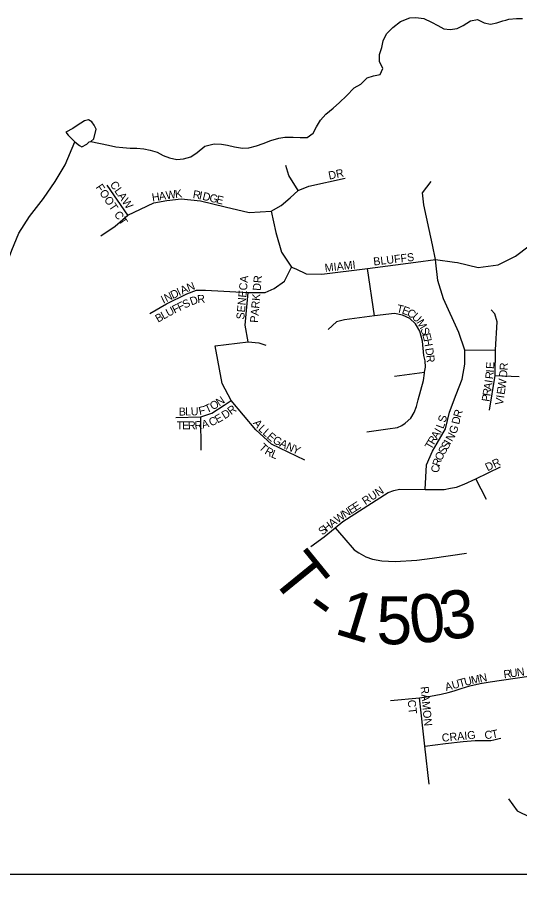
# Model space of a CAD drawing. Extents: x 0 to 34, y -4 to 22.
# Drawn here: x 4.141 to 4.559, y 15.668 to 16.395 of the extents above; entities that cross this region are included whole.
import ezdxf

# ---------------------------------------------------------------- set-up
doc = ezdxf.new("R2010")
doc.units = 0
for name, color, linetype in [('GM_X_Minor_Lake', 7, 'Continuous'), ('GM_X_Minor_River', 7, 'Continuous'), ('GM_X_Township', 7, 'Continuous'), ('GM_X_Township_Road', 7, 'Continuous'), ('GM_X_Township_Road_Text', 7, 'Continuous'), ('GM_X_Township_Subdivision', 7, 'Continuous'), ('GM_X_Township_Subdivision_Text', 7, 'Continuous'), ('SH_Text', 7, 'Continuous')]:
    doc.layers.add(name, color=color, linetype=linetype)

msp = doc.modelspace()

# ---------------------------------------------------------------- linework, layer by layer
at = {"layer": 'GM_X_Minor_Lake'}
for points in [[(4.20467, 16.29341), (4.20649, 16.30139), (4.20497, 16.3049), (4.2029, 16.30762), (4.20027, 16.30929), (4.19703, 16.3083), (4.19077, 16.30445), (4.18723, 16.30213), (4.18127, 16.29908), (4.18334, 16.29662), (4.18647, 16.29333), (4.18882, 16.29087)], [(4.18882, 16.29087), (4.19275, 16.28783), (4.1946, 16.28671), (4.19894, 16.28901), (4.20078, 16.29088), (4.20231, 16.29119), (4.20467, 16.29341)]]:
    msp.add_lwpolyline(points, dxfattribs=at)
at = {"layer": 'GM_X_Minor_River'}
for points in [[(4.20231, 16.29119), (4.21682, 16.2882), (4.22295, 16.28676), (4.22883, 16.28614), (4.23497, 16.28577), (4.24059, 16.28568), (4.24619, 16.28506), (4.25153, 16.2839), (4.25738, 16.28221), (4.26242, 16.27945), (4.26773, 16.2775), (4.27387, 16.27633), (4.27923, 16.27678), (4.28541, 16.27855), (4.29081, 16.28194), (4.29705, 16.28719), (4.30485, 16.2892), (4.311, 16.2891), (4.31606, 16.28822), (4.32192, 16.28679), (4.32832, 16.28562), (4.33368, 16.2858), (4.34013, 16.28757), (4.34578, 16.28962), (4.35197, 16.29192), (4.35869, 16.29396), (4.36378, 16.29468), (4.37074, 16.29483), (4.37635, 16.29448), (4.38224, 16.29465), (4.38738, 16.29804), (4.39014, 16.30335), (4.39345, 16.30891), (4.39781, 16.31392), (4.40405, 16.3189), (4.40921, 16.32363), (4.41492, 16.32915), (4.42145, 16.336), (4.42685, 16.33885), (4.43229, 16.34411), (4.4374, 16.3459), (4.44303, 16.34688), (4.44526, 16.35192), (4.44242, 16.35785), (4.44252, 16.36373), (4.44449, 16.36958), (4.44565, 16.37517), (4.44842, 16.38074), (4.45359, 16.38601), (4.4601, 16.39125), (4.46763, 16.39407), (4.47272, 16.39452), (4.4794, 16.39362), (4.48576, 16.39057), (4.49107, 16.38782), (4.4961, 16.38506), (4.50144, 16.38444), (4.50708, 16.38542), (4.5122, 16.38775), (4.51815, 16.39166), (4.52405, 16.3929), (4.52963, 16.39014), (4.53496, 16.38899), (4.54005, 16.38998), (4.54517, 16.39176), (4.54767, 16.39238)], [(4.54767, 16.39238), (4.55027, 16.39302), (4.55643, 16.39372), (4.56152, 16.39364)], [(4.01324, 16.10035), (4.02484, 16.10362), (4.03821, 16.11217), (4.05159, 16.11938), (4.0663, 16.12927), (4.07968, 16.13488), (4.09386, 16.14477), (4.10744, 16.15814), (4.1207, 16.17257), (4.13104, 16.18647), (4.13635, 16.20063), (4.14218, 16.2148), (4.1512, 16.22869), (4.16286, 16.24366), (4.17241, 16.25782), (4.1809, 16.27172), (4.18882, 16.29087)]]:
    msp.add_lwpolyline(points, dxfattribs=at)
at = {"layer": 'GM_X_Township'}
msp.add_lwpolyline([(4.07229, 15.68118), (5.52856, 15.68118)], dxfattribs=at)
at = {"layer": 'GM_X_Township_Road'}
for points in [[(4.45504, 16.0958), (4.48008, 16.09904)], [(4.40567, 15.96935), (4.41284, 15.96107), (4.42139, 15.95114), (4.42525, 15.94865), (4.43119, 15.94521), (4.43671, 15.94327), (4.44457, 15.94189), (4.45547, 15.94134), (4.47368, 15.94245), (4.48637, 15.9441), (4.51493, 15.94824)]]:
    msp.add_lwpolyline(points, dxfattribs=at)
at = {"layer": 'GM_X_Township_Subdivision'}
for points in [[(4.37465, 16.25049), (4.36697, 16.26284), (4.3645, 16.27134)], [(4.21062, 16.21264), (4.22242, 16.2206), (4.23312, 16.22993), (4.24354, 16.23486), (4.25451, 16.24007), (4.26548, 16.24199), (4.27728, 16.24336), (4.29346, 16.24172), (4.31403, 16.23678), (4.33406, 16.23212), (4.35243, 16.23321), (4.36066, 16.23788), (4.36807, 16.24419), (4.37465, 16.25049), (4.3837, 16.25406), (4.41388, 16.26064)], [(4.23312, 16.22993), (4.21584, 16.25489)], [(4.48382, 16.21796), (4.47943, 16.23856), (4.47833, 16.24844), (4.48546, 16.25776)], [(4.35243, 16.23321), (4.35627, 16.21538), (4.36094, 16.19893), (4.36917, 16.18658), (4.37273, 16.18521), (4.38151, 16.1811), (4.3944, 16.18083), (4.4326, 16.18537), (4.47287, 16.19085)], [(4.48945, 16.19005), (4.48914, 16.19307), (4.48656, 16.2051), (4.48382, 16.21796)], [(4.50499, 16.19078), (4.50741, 16.19042), (4.52469, 16.18631), (4.54115, 16.1885), (4.55568, 16.19564), (4.5672, 16.20441), (4.57626, 16.20825), (4.58805, 16.20825), (4.61566, 16.20669)], [(4.47287, 16.19085), (4.48914, 16.19307), (4.50499, 16.19078)], [(4.4805, 16.0015), (4.48162, 16.02187), (4.48656, 16.03339), (4.4904, 16.03997), (4.49753, 16.05204), (4.50083, 16.06576), (4.50631, 16.08057), (4.51125, 16.09319), (4.51344, 16.1058), (4.51344, 16.11733), (4.5085, 16.13214), (4.49589, 16.16011), (4.49095, 16.17548), (4.48945, 16.19005)], [(4.25122, 16.14791), (4.26521, 16.15614), (4.28221, 16.16437), (4.29017, 16.16738), (4.29757, 16.16738), (4.33323, 16.16546), (4.34722, 16.16546), (4.3549, 16.16876), (4.3634, 16.17479), (4.36917, 16.18658)], [(4.43843, 16.14606), (4.4326, 16.18537)], [(4.33323, 16.12432), (4.33077, 16.13831), (4.33323, 16.16546)], [(4.4319, 16.04932), (4.44933, 16.05178), (4.45741, 16.05306), (4.46095, 16.05464), (4.46391, 16.05661), (4.46844, 16.06074), (4.47149, 16.06557), (4.47326, 16.07039), (4.47474, 16.07601), (4.47917, 16.09206), (4.47996, 16.09827), (4.48008, 16.09904), (4.48075, 16.10339), (4.48046, 16.10851), (4.47947, 16.11305), (4.47833, 16.12487), (4.47614, 16.13337), (4.47244, 16.1394), (4.46764, 16.1438), (4.46174, 16.14654), (4.45489, 16.14802), (4.43843, 16.14606), (4.41322, 16.14262), (4.40683, 16.14098), (4.39975, 16.13461)], [(4.53402, 16.06741), (4.53868, 16.09634), (4.53909, 16.1176), (4.54032, 16.14105), (4.5384, 16.14763), (4.53539, 16.15106)], [(4.38041, 16.02585), (4.35271, 16.03902), (4.33954, 16.05108), (4.31897, 16.07549), (4.31156, 16.08976), (4.30578, 16.121), (4.33323, 16.12432)], [(4.33323, 16.12432), (4.34201, 16.1235), (4.34777, 16.12158)], [(4.51344, 16.11733), (4.53909, 16.1176)], [(4.53868, 16.09634), (4.5587, 16.09538)], [(4.27302, 16.06137), (4.29387, 16.06192), (4.30292, 16.06493), (4.31321, 16.07166), (4.31897, 16.07549)], [(4.29401, 16.03408), (4.29387, 16.06192)], [(4.38539, 15.9539), (4.39656, 15.9619), (4.40567, 15.96935), (4.41201, 15.97473), (4.44981, 15.99883), (4.45455, 16.00066), (4.45913, 16.00157), (4.4805, 16.0015), (4.49624, 16.00149), (4.50162, 16.00239), (4.50652, 16.00346), (4.51287, 16.00572), (4.52257, 16.01014), (4.54317, 16.02014)], [(4.53147, 15.99311), (4.52257, 16.01014)], [(4.4517, 15.82562), (4.47566, 15.82801), (4.48482, 15.82921), (4.49373, 15.83085), (4.49965, 15.83229), (4.50478, 15.83384), (4.51051, 15.83578), (4.51768, 15.83777), (4.52624, 15.83996), (4.53461, 15.84116), (4.56668, 15.84594), (4.57763, 15.84693), (4.58719, 15.84753), (4.59416, 15.84753), (4.60113, 15.84773), (4.61747, 15.84633), (4.62217, 15.84609)], [(4.48377, 15.75606), (4.48021, 15.78763), (4.47566, 15.82801)], [(4.48021, 15.78763), (4.49742, 15.78992), (4.51205, 15.79161), (4.52201, 15.79231), (4.53068, 15.79231), (4.53526, 15.79241), (4.53765, 15.79281), (4.54223, 15.794), (4.54343, 15.7944)], [(4.54988, 15.74373), (4.55715, 15.73379), (4.56782, 15.72846), (4.57703, 15.7287), (4.5906, 15.72894), (4.61248, 15.72923)]]:
    msp.add_lwpolyline(points, dxfattribs=at)
at = {"layer": 'SH_Text'}
msp.add_lwpolyline([(3.22638, 15.68118), (5.52856, 15.68118), (5.52856, 15.22445), (3.22638, 15.22445)], close=True, dxfattribs=at)

# ---------------------------------------------------------------- texts
at = {"layer": 'GM_X_Township_Road_Text'}
for s, rotation, p in [('T', 309.14106, (4.35054, 15.92867)), ('1', 343.08681, (4.40386, 15.88163)), ('0', 6.42494, (4.46964, 15.87272)), ('3', 7.8442, (4.4952, 15.87562)), ('-', 324.03864, (4.37764, 15.8977)), ('5', 359.72351, (4.43991, 15.87257))]:
    msp.add_text(s, height=0.04, rotation=rotation, dxfattribs=at).set_placement(p)
at = {"layer": 'GM_X_Township_Subdivision_Text'}
for s, height, rotation, p in [('DR', 0.006667, 11.89504, (4.40066, 16.25943)), ('FOOT CT', 0.006667, 304.24978, (4.20591, 16.25305)), ('CLAW', 0.006667, 304.87763, (4.21773, 16.2554)), ('H', 0.00667, 8.40214, (4.25347, 16.24126)), ('A', 0.00667, 8.42254, (4.25928, 16.24212)), ('W', 0.00667, 8.40356, (4.26508, 16.24298)), ('K', 0.00667, 6.68047, (4.27257, 16.24408)), ('R', 0.00667, 350.2902, (4.28672, 16.24419)), ('I', 0.00667, 348.60435, (4.29187, 16.24331)), ('D', 0.00667, 346.90217, (4.29469, 16.24274)), ('G', 0.00667, 346.4303, (4.30039, 16.24142)), ('E', 0.00667, 346.4294, (4.3061, 16.24004)), ('BLUFFS', 0.006667, 6.71058, (4.43773, 16.18788)), ('MIAMI', 0.006667, 6.47973, (4.39725, 16.1826)), ('SENECA', 0.006667, 84.71288, (4.32985, 16.14275)), ('PARK DR', 0.006667, 85.15848, (4.34128, 16.14001)), ('D', 0.00667, 25.82226, (4.27042, 16.15992)), ('I', 0.00667, 25.82226, (4.2757, 16.16247)), ('A', 0.00667, 24.18887, (4.2783, 16.16373)), ('N', 0.00667, 21.33877, (4.28357, 16.1661)), ('I', 0.00667, 25.82226, (4.2625, 16.15608)), ('N', 0.00667, 25.82226, (4.26514, 16.15736)), ('D', 0.00667, 19.26426, (4.28596, 16.15465)), ('R', 0.00667, 5.98612, (4.29111, 16.15649)), ('U', 0.00667, 28.15863, (4.26678, 16.1451)), ('F', 0.00667, 26.54061, (4.27191, 16.14784)), ('F', 0.00667, 25.86859, (4.27609, 16.14993)), ('S', 0.00667, 25.47744, (4.2803, 16.15197)), ('T', 0.00667, 347.16304, (4.45626, 16.14915)), ('E', 0.00667, 339.8885, (4.46062, 16.14818)), ('B', 0.00667, 29.70572, (4.25814, 16.14022)), ('L', 0.00667, 29.16872, (4.26271, 16.14283)), ('C', 0.00667, 329.84846, (4.46475, 16.14669)), ('U', 0.00667, 317.76748, (4.46902, 16.14426)), ('M', 0.00667, 300.08601, (4.47302, 16.14074)), ('S', 0.00667, 290.43133, (4.47642, 16.13491)), ('E', 0.00667, 285.20242, (4.47801, 16.13067)), ('H', 0.00667, 280.2384, (4.47921, 16.12629)), ('D', 0.00667, 277.96009, (4.48051, 16.11885)), ('R', 0.00667, 276.01028, (4.48131, 16.1131)), ('E', 0.00667, 86.77204, (4.53782, 16.10163)), ('R', 0.00667, 86.66256, (4.54907, 16.10046)), ('R', 0.00667, 83.21158, (4.53697, 16.09301)), ('I', 0.00667, 86.41495, (4.53763, 16.09865)), ('D', 0.00667, 84.64277, (4.54851, 16.09437)), ('A', 0.00667, 81.06941, (4.53557, 16.08404)), ('I', 0.00667, 81.04781, (4.53648, 16.08984)), ('W', 0.00667, 82.41056, (4.54726, 16.08478)), ('P', 0.00667, 81.08559, (4.53402, 16.07419)), ('R', 0.00667, 81.07215, (4.53475, 16.07882)), ('E', 0.00667, 81.50488, (4.54655, 16.08003)), ('T', 0.00667, 24.96991, (4.29878, 16.06488)), ('O', 0.00667, 31.05722, (4.30371, 16.06722)), ('N', 0.00667, 34.68298, (4.30913, 16.0705)), ('V', 0.00667, 81.46491, (4.54524, 16.07132)), ('I', 0.00667, 81.49957, (4.54611, 16.07713)), ('B', 0.00667, 0.85002, (4.27539, 16.06293)), ('L', 0.00667, 0.84694, (4.28067, 16.06301)), ('U', 0.00667, 0.86038, (4.28537, 16.06308)), ('F', 0.00667, 12.69242, (4.29273, 16.06334)), ('D', 0.00667, 32.71205, (4.3136, 16.05974)), ('R', 0.00667, 37.09194, (4.31899, 16.06323)), ('R', 0.00667, 72.89369, (4.51008, 16.06076)), ('A', 0.00667, 14.1899, (4.29533, 16.05204)), ('C', 0.00667, 23.59938, (4.30215, 16.05386)), ('E', 0.00667, 29.43168, (4.30765, 16.05631)), ('A', 0.00667, 309.00799, (4.33684, 16.05651)), ('S', 0.00667, 76.62728, (4.49749, 16.05674)), ('D', 0.00667, 76.90216, (4.50878, 16.05516)), ('T', 0.00667, 0.00001, (4.27361, 16.05146)), ('E', 0.00667, 0.02058, (4.2783, 16.05146)), ('R', 0.00667, 0.52841, (4.28306, 16.05146)), ('R', 0.00667, 3.29503, (4.28869, 16.05152)), ('L', 0.00667, 316.39593, (4.34117, 16.05126)), ('L', 0.00667, 317.88432, (4.3447, 16.0479)), ('I', 0.00667, 59.48235, (4.49355, 16.0478)), ('L', 0.00667, 69.55971, (4.49559, 16.05149)), ('G', 0.00667, 70.952, (4.50627, 16.04709)), ('E', 0.00667, 318.07893, (4.34821, 16.04473)), ('G', 0.00667, 330.72603, (4.353, 16.04066)), ('R', 0.00667, 59.47805, (4.48788, 16.0382)), ('A', 0.00667, 59.4336, (4.49056, 16.04275)), ('N', 0.00667, 61.0432, (4.50291, 16.04081)), ('T', 0.00667, 316.56486, (4.3416, 16.03573)), ('R', 0.00667, 329.89656, (4.34634, 16.03151)), ('A', 0.00667, 335.70827, (4.35869, 16.03751)), ('N', 0.00667, 335.6646, (4.36403, 16.03509)), ('Y', 0.00667, 335.64469, (4.36937, 16.03268)), ('T', 0.00667, 59.44857, (4.48549, 16.03416)), ('S', 0.00667, 59.03155, (4.49652, 16.02998)), ('S', 0.00667, 59.36647, (4.49896, 16.03404)), ('I', 0.00667, 60.20072, (4.5014, 16.03817)), ('L', 0.00667, 337.14145, (4.35172, 16.02846)), ('O', 0.00667, 64.80352, (4.49411, 16.02483)), ('R', 0.00667, 70.9736, (4.49246, 16.02001)), ('DR', 0.006667, 25.19679, (4.53238, 16.01646)), ('C', 0.00667, 84.94189, (4.49208, 16.01517)), ('RUN', 0.006667, 33.68586, (4.43072, 15.98821)), ('N', 0.00667, 32.88365, (4.41382, 15.97745)), ('E', 0.00667, 32.73522, (4.41874, 15.98064)), ('E', 0.00667, 32.75696, (4.42269, 15.98317)), ('W', 0.00667, 35.99894, (4.40773, 15.97303)), ('H', 0.00667, 38.11371, (4.39855, 15.96582)), ('A', 0.00667, 38.0897, (4.40316, 15.96945)), ('S', 0.00667, 38.10504, (4.39485, 15.96293)), ('N', 0.00667, 11.70856, (4.52631, 15.84064)), ('R', 0.00667, 8.23657, (4.54623, 15.84409)), ('U', 0.00667, 8.24238, (4.55146, 15.84485)), ('N', 0.00667, 8.22594, (4.55726, 15.84569)), ('A', 0.00667, 15.21295, (4.49797, 15.8335)), ('U', 0.00667, 15.22287, (4.50363, 15.83504)), ('T', 0.00667, 15.23168, (4.5093, 15.83658)), ('U', 0.00667, 13.88252, (4.51378, 15.8378)), ('M', 0.00667, 11.81361, (4.51942, 15.8392)), ('RAMON', 0.006667, 275.4937, (4.47667, 15.8371)), ('CT', 0.006667, 276.33621, (4.46586, 15.82588)), ('CRAIG', 0.006667, 5.31174, (4.49463, 15.79129)), ('C', 0.00667, 2.86726, (4.53007, 15.79365)), ('T', 0.00667, 11.16646, (4.53639, 15.79404))]:
    msp.add_text(s, height=height, rotation=rotation, dxfattribs=at).set_placement(p)

doc.saveas('drawing.dxf')
